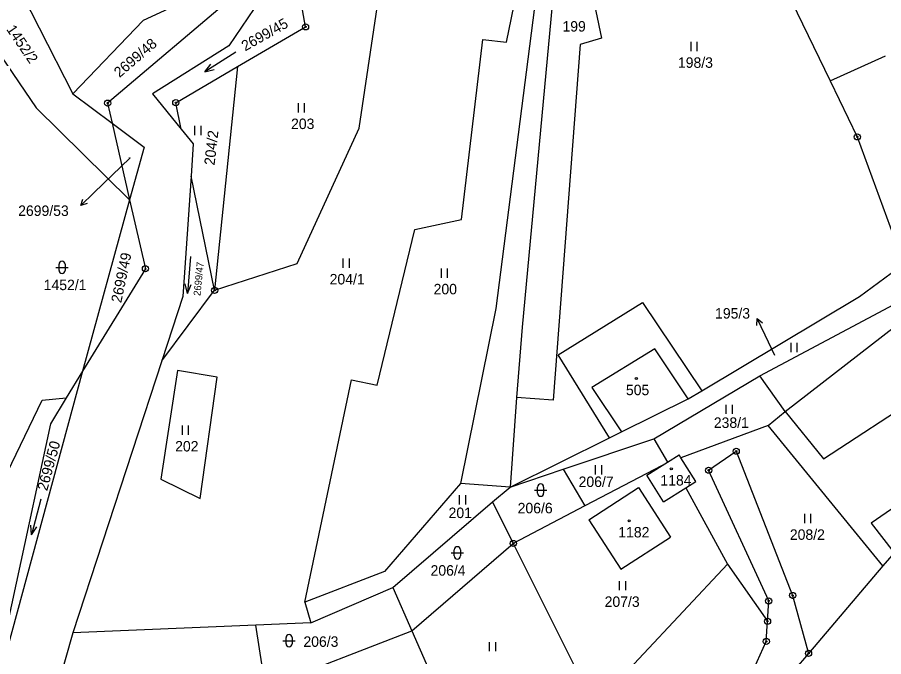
# Model space of a CAD drawing. Extents: x -439246 to -433691, y -1130252 to -1121148.
# Drawn here: x -437458 to -437317.3, y -1123550.6 to -1123446.7 of the extents above; entities that cross this region are included whole.
import ezdxf

# ---------------------------------------------------------------- set-up
doc = ezdxf.new("R2010")
doc.units = 0
for name, color, linetype in [('Vrstva 1', 7, 'Continuous'), ('Vrstva 16', 7, 'Continuous'), ('Vrstva 18', 7, 'Continuous'), ('Vrstva 19', 7, 'Continuous'), ('Vrstva 24', 7, 'Continuous'), ('Vrstva 25', 7, 'Continuous'), ('Vrstva 3', 7, 'Continuous'), ('Vrstva 37', 7, 'Continuous'), ('Vrstva 4', 7, 'Continuous')]:
    doc.layers.add(name, color=color, linetype=linetype)

msp = doc.modelspace()

# ---------------------------------------------------------------- linework, layer by layer
at = {"layer": 'Vrstva 1'}
for points in [[(-437465.47, -1123426.9), (-437449.02, -1123459.17)], [(-437402.47, -1123464.74), (-437396.81, -1123426.57)], [(-437340.32, -1123427.41), (-437325.98, -1123457.02)], [(-437372.2, -1123431.11), (-437380.27, -1123494.06)], [(-437378.53, -1123450.76), (-437374.46, -1123430.65)], [(-437370.25, -1123435.34), (-437375.98, -1123497.06)], [(-437413.37, -1123436.15), (-437423.64, -1123451.36)], [(-437421.8, -1123439.9), (-437437.57, -1123447.25)], [(-437365.44, -1123438.95), (-437363.12, -1123450.12)], [(-437467.17, -1123443.45), (-437454.98, -1123461.41)], [(-437422.65, -1123443.06), (-437443.35, -1123460.67)], [(-437411.19, -1123448.27), (-437411.85, -1123444.59)], [(-437437.57, -1123447.25), (-437449.02, -1123459.17)], [(-437422.24, -1123454.74), (-437411.19, -1123448.27)], [(-437385.86, -1123479.56), (-437382.37, -1123450.31)], [(-437382.37, -1123450.31), (-437378.53, -1123450.76)], [(-437366.58, -1123451.15), (-437370.97, -1123508.95)], [(-437363.12, -1123450.12), (-437366.58, -1123451.15)], [(-437423.64, -1123451.36), (-437436.08, -1123459.14)], [(-437325.98, -1123457.02), (-437316.98, -1123452.97)], [(-437432.27, -1123460.6), (-437422.24, -1123454.74)], [(-437422.24, -1123454.74), (-437425.96, -1123491.08)], [(-437325.98, -1123457.02), (-437321.56, -1123466.15)], [(-437449.02, -1123459.17), (-437442.6, -1123463.94)], [(-437436.08, -1123459.14), (-437431.38, -1123464.91)], [(-437443.35, -1123460.67), (-437442.6, -1123463.94)], [(-437431.38, -1123464.91), (-437432.27, -1123460.6)], [(-437454.98, -1123461.41), (-437439.77, -1123476.36)], [(-437442.6, -1123463.94), (-437439.77, -1123476.36)], [(-437442.6, -1123463.94), (-437437.42, -1123467.8)], [(-437431.38, -1123464.91), (-437429.44, -1123467.3)], [(-437412.58, -1123486.74), (-437402.47, -1123464.74)], [(-437321.56, -1123466.15), (-437315.03, -1123484.01)], [(-437437.42, -1123467.8), (-437439.77, -1123476.36)], [(-437429.44, -1123467.3), (-437429.79, -1123472.56)], [(-437429.79, -1123472.56), (-437431.13, -1123492.11)], [(-437425.96, -1123491.08), (-437429.79, -1123472.56)], [(-437439.77, -1123476.36), (-437447.41, -1123504.24)], [(-437439.77, -1123476.36), (-437437.2, -1123487.59)], [(-437327.03, -1123518.45), (-437264.02, -1123477.32)], [(-437393.45, -1123481.18), (-437385.86, -1123479.56)], [(-437399.55, -1123506.53), (-437393.45, -1123481.18)], [(-437437.2, -1123487.59), (-437447.41, -1123504.24)], [(-437425.96, -1123491.08), (-437412.58, -1123486.74)], [(-437321.23, -1123492.09), (-437314.01, -1123486.79)], [(-437434.54, -1123502.56), (-437425.96, -1123491.08)], [(-437431.13, -1123492.11), (-437434.54, -1123502.56)], [(-437346.8, -1123507.4), (-437321.23, -1123492.09)], [(-437337.38, -1123505), (-437312.26, -1123491.59)], [(-437370.16, -1123501.55), (-437356.46, -1123493.08)], [(-437356.46, -1123493.08), (-437346.8, -1123507.4)], [(-437380.27, -1123494.06), (-437386.03, -1123522.5)], [(-437333.27, -1123510.8), (-437311.42, -1123493.85)], [(-437375.98, -1123497.06), (-437376.93, -1123508.52)], [(-437272.84, -1123496.91), (-437319.3, -1123528.92)], [(-437361.81, -1123515.07), (-437370.16, -1123501.55)], [(-437434.54, -1123502.56), (-437448.98, -1123546.76)], [(-437447.41, -1123504.24), (-437463.81, -1123564.58)], [(-437447.41, -1123504.24), (-437450.06, -1123508.54)], [(-437431.98, -1123504.13), (-437434.7, -1123521.77)], [(-437425.54, -1123505.23), (-437431.98, -1123504.13)], [(-437428.34, -1123524.91), (-437425.54, -1123505.23)], [(-437411.33, -1123541.78), (-437403.73, -1123505.66)], [(-437403.73, -1123505.66), (-437399.55, -1123506.53)], [(-437354.63, -1123515.23), (-437337.38, -1123505)], [(-437333.27, -1123510.8), (-437337.38, -1123505)], [(-437349.02, -1123508.73), (-437346.8, -1123507.4)], [(-437467.43, -1123536.71), (-437453.98, -1123508.93)], [(-437453.98, -1123508.93), (-437450.06, -1123508.54)], [(-437450.06, -1123508.54), (-437452.65, -1123512.77)], [(-437376.93, -1123508.52), (-437377.98, -1123523.08)], [(-437370.97, -1123508.95), (-437376.93, -1123508.52)], [(-437359.85, -1123514.1), (-437349.02, -1123508.73)], [(-437336.03, -1123513.06), (-437333.27, -1123510.8)], [(-437333.27, -1123510.8), (-437327.03, -1123518.45)], [(-437452.65, -1123512.77), (-437463.81, -1123564.58)], [(-437336.03, -1123513.06), (-437350.23, -1123518.29)], [(-437317.39, -1123535.89), (-437336.03, -1123513.06)], [(-437361.81, -1123515.07), (-437359.85, -1123514.1)], [(-437377.98, -1123523.08), (-437361.81, -1123515.07)], [(-437369.36, -1123520.18), (-437354.63, -1123515.23)], [(-437354.63, -1123515.23), (-437352.39, -1123519.03)], [(-437345.72, -1123520.33), (-437341.23, -1123517.24)], [(-437341.23, -1123517.24), (-437332.07, -1123540.68)], [(-437352.39, -1123519.03), (-437350.51, -1123517.85)], [(-437350.23, -1123518.29), (-437350.51, -1123517.85)], [(-437347.8, -1123522.17), (-437350.23, -1123518.29)], [(-437377.98, -1123523.08), (-437369.36, -1123520.18)], [(-437369.36, -1123520.18), (-437365.81, -1123526.14)], [(-437353.26, -1123519.58), (-437365.81, -1123526.14)], [(-437355.76, -1123521.14), (-437353.26, -1123519.58)], [(-437353.26, -1123519.58), (-437352.39, -1123519.03)], [(-437353.05, -1123525.47), (-437355.76, -1123521.14)], [(-437335.95, -1123541.58), (-437345.72, -1123520.33)], [(-437434.7, -1123521.77), (-437428.34, -1123524.91)], [(-437386.03, -1123522.5), (-437398.39, -1123536.77)], [(-437377.98, -1123523.08), (-437386.03, -1123522.5)], [(-437349.43, -1123523.2), (-437347.8, -1123522.17)], [(-437380.84, -1123525.44), (-437377.98, -1123523.08)], [(-437365.17, -1123528.4), (-437357.09, -1123523.16)], [(-437357.09, -1123523.16), (-437351.89, -1123531.19)], [(-437353.05, -1123525.47), (-437349.43, -1123523.2)], [(-437349.43, -1123523.2), (-437342.66, -1123535.59)], [(-437397, -1123539.41), (-437380.84, -1123525.44)], [(-437380.84, -1123525.44), (-437377.45, -1123532.23)], [(-437365.81, -1123526.14), (-437377.45, -1123532.23)], [(-437365.17, -1123528.4), (-437359.97, -1123536.42)], [(-437319.3, -1123528.92), (-437315.56, -1123533.75)], [(-437359.97, -1123536.42), (-437351.89, -1123531.19)], [(-437393.93, -1123546.42), (-437377.45, -1123532.23)], [(-437377.45, -1123532.23), (-437364.27, -1123558.68)], [(-437315.56, -1123533.75), (-437317.39, -1123535.89)], [(-437364.27, -1123558.68), (-437342.66, -1123535.59)], [(-437342.66, -1123535.59), (-437336.15, -1123544.87)], [(-437398.39, -1123536.77), (-437411.33, -1123541.78)], [(-437317.39, -1123535.89), (-437329.48, -1123550.09)], [(-437410.35, -1123545.12), (-437397, -1123539.41)], [(-437397, -1123539.41), (-437393.93, -1123546.42)], [(-437332.07, -1123540.68), (-437329.48, -1123550.09)], [(-437411.33, -1123541.78), (-437410.35, -1123545.12)], [(-437336.15, -1123544.87), (-437335.95, -1123541.58)], [(-437419.29, -1123545.5), (-437448.98, -1123546.76)], [(-437410.35, -1123545.12), (-437419.29, -1123545.5)], [(-437417.68, -1123555.63), (-437419.29, -1123545.5)], [(-437336.35, -1123548.16), (-437336.15, -1123544.87)], [(-437448.98, -1123546.76), (-437456.03, -1123571.58)], [(-437417.68, -1123555.63), (-437393.93, -1123546.42)], [(-437393.93, -1123546.42), (-437383.26, -1123570.75)], [(-437339.79, -1123555.73), (-437336.35, -1123548.16)], [(-437329.48, -1123550.09), (-437331.82, -1123552.84)]]:
    msp.add_lwpolyline(points, dxfattribs=at)
at = {"layer": 'Vrstva 16'}
for p, q in [((-437445.56, -1123475.22), (-437447.72, -1123477.3)), ((-437336.55, -1123498.38), (-437337.85, -1123495.67))]:
    msp.add_line(p, q, dxfattribs=at)
for points in [[(-437439.67, -1123469.56), (-437445.56, -1123475.22)], [(-437446.65, -1123476.97), (-437447.72, -1123477.3), (-437447.35, -1123476.25)], [(-437337.87, -1123496.79), (-437337.85, -1123495.67), (-437336.96, -1123496.36)], [(-437334.97, -1123501.67), (-437336.55, -1123498.38)]]:
    msp.add_lwpolyline(points, dxfattribs=at)
at = {"layer": 'Vrstva 24'}
for centre, radius in [((-437411.19, -1123448.27), 0.5), ((-437411.19, -1123448.27), 0.1), ((-437443.35, -1123460.67), 0.5), ((-437443.35, -1123460.67), 0.1), ((-437432.27, -1123460.6), 0.5), ((-437432.27, -1123460.6), 0.1), ((-437321.56, -1123466.15), 0.5), ((-437321.56, -1123466.15), 0.1), ((-437437.2, -1123487.59), 0.5), ((-437437.2, -1123487.59), 0.1), ((-437425.96, -1123491.08), 0.5), ((-437425.96, -1123491.08), 0.1), ((-437341.23, -1123517.24), 0.5), ((-437341.23, -1123517.24), 0.1), ((-437345.72, -1123520.33), 0.5), ((-437345.72, -1123520.33), 0.1), ((-437377.45, -1123532.23), 0.5), ((-437377.45, -1123532.23), 0.1), ((-437335.95, -1123541.58), 0.5), ((-437332.07, -1123540.68), 0.5), ((-437332.07, -1123540.68), 0.1), ((-437335.95, -1123541.58), 0.1), ((-437336.15, -1123544.87), 0.5), ((-437336.15, -1123544.87), 0.1), ((-437336.35, -1123548.16), 0.5), ((-437336.35, -1123548.16), 0.1), ((-437329.48, -1123550.09), 0.5), ((-437329.48, -1123550.09), 0.1)]:
    msp.add_circle(centre, radius, dxfattribs=at)
at = {"layer": 'Vrstva 25'}
for p, q in [((-437348.56, -1123452.23), (-437348.56, -1123450.73)), ((-437347.56, -1123452.23), (-437347.56, -1123450.73)), ((-437412.36, -1123462.18), (-437412.36, -1123460.68)), ((-437411.36, -1123462.18), (-437411.36, -1123460.68)), ((-437429.16, -1123465.85), (-437429.16, -1123464.35)), ((-437428.16, -1123465.85), (-437428.16, -1123464.35)), ((-437405.07, -1123487.43), (-437405.07, -1123485.93)), ((-437404.07, -1123487.43), (-437404.07, -1123485.93)), ((-437451.74, -1123487.36), (-437449.74, -1123487.36)), ((-437451.24, -1123487.86), (-437451.24, -1123486.86)), ((-437450.24, -1123486.86), (-437450.24, -1123487.86)), ((-437389.13, -1123489.04), (-437389.13, -1123487.54)), ((-437388.13, -1123489.04), (-437388.13, -1123487.54)), ((-437332.31, -1123501.15), (-437332.31, -1123499.65)), ((-437331.31, -1123501.15), (-437331.31, -1123499.65)), ((-437342.85, -1123511.18), (-437342.85, -1123509.68)), ((-437341.85, -1123511.18), (-437341.85, -1123509.68)), ((-437431.19, -1123514.58), (-437431.19, -1123513.08)), ((-437430.19, -1123514.58), (-437430.19, -1123513.08)), ((-437364.08, -1123521.03), (-437364.08, -1123519.53)), ((-437363.08, -1123521.03), (-437363.08, -1123519.53)), ((-437373.52, -1123524.06), (-437373.52, -1123523.06)), ((-437372.52, -1123523.06), (-437372.52, -1123524.06)), ((-437386.16, -1123525.9), (-437386.16, -1123524.4)), ((-437385.16, -1123525.9), (-437385.16, -1123524.4)), ((-437374.02, -1123523.56), (-437372.02, -1123523.56)), ((-437330.1, -1123528.94), (-437330.1, -1123527.44)), ((-437329.1, -1123528.94), (-437329.1, -1123527.44)), ((-437387.55, -1123533.76), (-437385.55, -1123533.76)), ((-437387.05, -1123534.26), (-437387.05, -1123533.26)), ((-437386.05, -1123533.26), (-437386.05, -1123534.26)), ((-437360.18, -1123539.84), (-437360.18, -1123538.34)), ((-437359.18, -1123539.84), (-437359.18, -1123538.34)), ((-437414.87, -1123548.03), (-437412.87, -1123548.03)), ((-437414.37, -1123548.53), (-437414.37, -1123547.53)), ((-437413.37, -1123547.53), (-437413.37, -1123548.53)), ((-437381.31, -1123549.76), (-437381.31, -1123548.26)), ((-437380.31, -1123549.76), (-437380.31, -1123548.26))]:
    msp.add_line(p, q, dxfattribs=at)
for points in [[(-437422.51, -1123452.37), (-437427.57, -1123455.59), (-437426.04, -1123455.21)], [(-437427.57, -1123455.59), (-437426.57, -1123454.36)], [(-437429.87, -1123485.62), (-437430.37, -1123491.6), (-437429.75, -1123490.15)], [(-437430.37, -1123491.6), (-437430.74, -1123490.06)], [(-437454.18, -1123525.03), (-437455.7, -1123530.83), (-437454.83, -1123529.51)], [(-437455.7, -1123530.83), (-437455.8, -1123529.26)]]:
    msp.add_lwpolyline(points, dxfattribs=at)
for centre in [(-437357.45, -1123505.43), (-437351.78, -1123520.11), (-437358.63, -1123528.55)]:
    msp.add_circle(centre, 0.175, dxfattribs=at)
for centre, start, end in [((-437450.74, -1123486.86), 0, 180), ((-437450.74, -1123487.86), 180, 0), ((-437373.02, -1123523.06), 0, 180), ((-437373.02, -1123524.06), 180, 0), ((-437386.55, -1123533.26), 0, 180), ((-437386.55, -1123534.26), 180, 0), ((-437413.87, -1123547.53), 0, 180), ((-437413.87, -1123548.53), 180, 0)]:
    msp.add_arc(centre, 0.5, start, end, dxfattribs=at)
at = {"layer": 'Vrstva 3'}
for points in [[(-437354.48, -1123500.59), (-437364.71, -1123506.86)], [(-437349.02, -1123508.73), (-437354.48, -1123500.59)], [(-437364.71, -1123506.86), (-437359.85, -1123514.1)], [(-437359.85, -1123514.1), (-437349.02, -1123508.73)], [(-437352.39, -1123519.03), (-437350.51, -1123517.85)], [(-437350.23, -1123518.29), (-437350.51, -1123517.85)], [(-437347.8, -1123522.17), (-437350.23, -1123518.29)], [(-437355.76, -1123521.14), (-437353.26, -1123519.58)], [(-437353.26, -1123519.58), (-437352.39, -1123519.03)], [(-437353.05, -1123525.47), (-437355.76, -1123521.14)], [(-437349.43, -1123523.2), (-437347.8, -1123522.17)], [(-437365.17, -1123528.4), (-437357.09, -1123523.16)], [(-437357.09, -1123523.16), (-437351.89, -1123531.19)], [(-437353.05, -1123525.47), (-437349.43, -1123523.2)], [(-437365.17, -1123528.4), (-437359.97, -1123536.42)], [(-437359.97, -1123536.42), (-437351.89, -1123531.19)]]:
    msp.add_lwpolyline(points, dxfattribs=at)
at = {"layer": 'Vrstva 37'}
for centre in [(-437357.45, -1123505.43), (-437351.78, -1123520.11), (-437358.63, -1123528.55)]:
    msp.add_circle(centre, 0.175, dxfattribs=at)
at = {"layer": 'Vrstva 4'}
for points in [[(-437354.48, -1123500.59), (-437364.71, -1123506.86)], [(-437349.02, -1123508.73), (-437354.48, -1123500.59)], [(-437364.71, -1123506.86), (-437359.85, -1123514.1)]]:
    msp.add_lwpolyline(points, dxfattribs=at)

# ---------------------------------------------------------------- texts
at = {"layer": 'Vrstva 16'}
for s, p in [('2699/53', (-437457.88, -1123479)), ('195/3', (-437344.67, -1123495.68))]:
    msp.add_text(s, height=1.7, dxfattribs=at).set_placement(p)
at = {"layer": 'Vrstva 18'}
for s, height, rotation, p in [('2699/45', 1.7, 29.4719, (-437421, -1123452.27)), ('1452/2', 1.7, 304.3261, (-437459.87, -1123448.66)), ('2699/48', 1.7, 40.6292, (-437441.42, -1123456.61)), ('204/2', 1.7, 83.4947, (-437425.98, -1123470.84)), ('2699/49', 1.7, 78.1712, (-437441.14, -1123493.22)), ('2699/47', 1.14, 84.1244, (-437428.28, -1123492.03)), ('2699/50', 1.7, 74.8019, (-437453.17, -1123523.78))]:
    msp.add_text(s, height=height, rotation=rotation, dxfattribs=at).set_placement(p)
for s, height, p in [('199', 1.7, (-437369.46, -1123449.04)), ('198/3', 1.7, (-437350.7, -1123454.93)), ('203', 1.7, (-437413.55, -1123464.88)), ('2699/53', 0.1, (-437439.95, -1123469.56)), ('1452/1', 1.7, (-437453.73, -1123491.06)), ('204/1', 1.7, (-437407.28, -1123490.13)), ('200', 1.7, (-437390.39, -1123491.74)), ('195/3', 0.1, (-437335.14, -1123501.67)), ('238/1', 1.7, (-437344.87, -1123513.45)), ('202', 1.7, (-437432.38, -1123517.28)), ('206/7', 1.7, (-437366.84, -1123523.05)), ('206/6', 1.7, (-437376.74, -1123527.33)), ('201', 1.7, (-437387.96, -1123528.1)), ('208/2', 1.7, (-437332.52, -1123531.64)), ('206/4', 1.7, (-437390.89, -1123537.46)), ('207/3', 1.7, (-437362.61, -1123542.54)), ('206/3', 1.7, (-437411.54, -1123549.03))]:
    msp.add_text(s, height=height, dxfattribs=at).set_placement(p)
at = {"layer": 'Vrstva 19'}
for s, p in [('505', (-437359.15, -1123508.13)), ('1184', (-437353.55, -1123522.81)), ('1182', (-437360.39, -1123531.25))]:
    msp.add_text(s, height=1.7, dxfattribs=at).set_placement(p)

doc.saveas('drawing.dxf')
